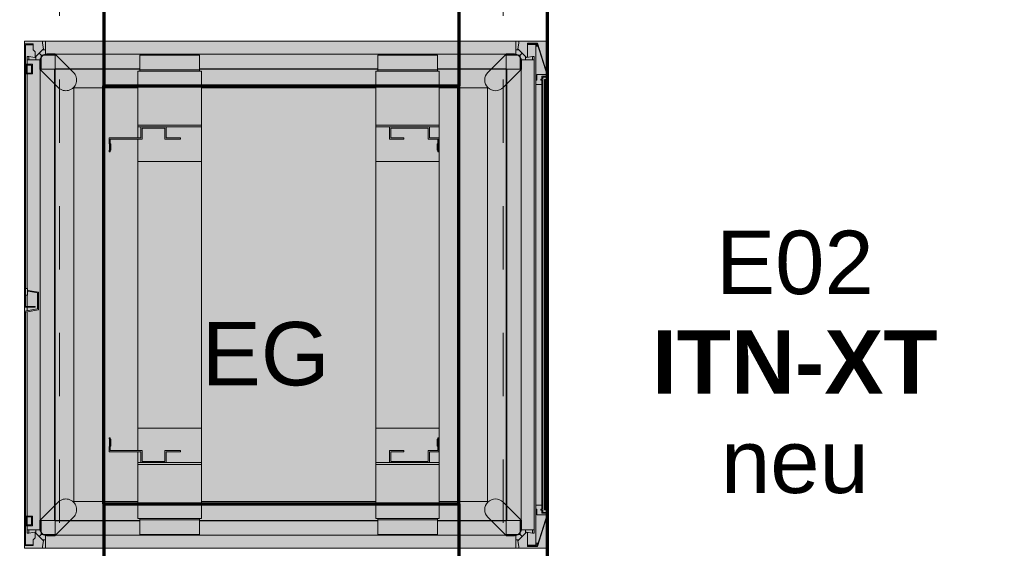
# Model space of a CAD drawing. Header units: metres. Extents: x -4 to 100, y -11 to 17.
# Tile 282 of 656: x 30.077 to 31.631, y 3.35 to 4.184. Entities that reach past the tile are written whole.
import ezdxf

# ---------------------------------------------------------------- set-up
doc = ezdxf.new("R2010")
doc.units = ezdxf.units.M
doc.header["$MEASUREMENT"] = 0
doc.linetypes.add('Achse', pattern=[0.2, 0.1, -0.05, 0, -0.05])
doc.linetypes.add('Wipeout_Contour', pattern=[1, 0, -1])
for name, color, linetype in [('152 - Bemaßung_ Beschriftung.Ausbau', 7, 'Continuous'), ('653 - Abdeckung.TB Verkofferung', 7, 'Continuous'), ('Neubau_612 - Struktur.Stahlbau', 7, 'Continuous'), ('Neubau_701 - Einrichtung.Möbel', 7, 'Continuous')]:
    doc.layers.add(name, color=color, linetype=linetype)
doc.styles.add('ERSTELLTER_STIL_2', font='txt')
doc.dimstyles.new('ERSTELLTER_STIL__3', dxfattribs={"dimtxt": 0.1, "dimasz": 0.0532, "dimexe": 0.18, "dimexo": 0.0625, "dimgap": 0, "dimtad": 1, "dimzin": 0, "dimdsep": 46, "dimtxsty": 'ERSTELLTER_STIL_2', "dimblk": 'ARROWHEAD_2', "dimblk1": 'ARROWHEAD_2', "dimblk2": 'ARROWHEAD_2', "dimcen": 0.09, "dimse1": 1, "dimse2": 1, "dimclrd": 7, "dimclre": 7, "dimclrt": 7, "dimazin": 0, "dimtfac": 1, "dimtdec": 4, "dimtmove": 0, "dimatfit": 3, "dimfxl": 1, "dimtolj": 1, "dimtzin": 0, "dimarcsym": 0})
doc.dimstyles.new('ERSTELLTER_STIL__5', dxfattribs={"dimtxt": 0.1, "dimasz": 0.0532, "dimexe": 0.18, "dimexo": 0.0625, "dimgap": 0, "dimtad": 1, "dimtih": 1, "dimtoh": 1, "dimzin": 0, "dimdsep": 46, "dimtxsty": 'ERSTELLTER_STIL_2', "dimblk": 'ARROWHEAD_2', "dimblk1": 'ARROWHEAD_2', "dimblk2": 'ARROWHEAD_2', "dimcen": 0.09, "dimse1": 1, "dimse2": 1, "dimclrd": 7, "dimclre": 7, "dimclrt": 7, "dimazin": 0, "dimtfac": 1, "dimtdec": 4, "dimtmove": 0, "dimatfit": 3, "dimfxl": 1, "dimtolj": 1, "dimtzin": 0, "dimarcsym": 0})

# ---------------------------------------------------------------- blocks, each defined once
blk = doc.blocks.new('*D645')
at = {"layer": '152 - Bemaßung_ Beschriftung.Ausbau', "color": 7, "linetype": 'Continuous', "lineweight": 5}
for p, q in [((29.42, 0.8656), (29.42, 0.9706)), ((30.14, 0.8656), (30.14, 0.9706)), ((29.4402, 0.9531), (29.3998, 0.8831)), ((30.1602, 0.9531), (30.1198, 0.8831)), ((29.3857, 0.9181), (29.42, 0.9181)), ((29.42, 0.9181), (30.14, 0.9181))]:
    blk.add_line(p, q, dxfattribs=at)
at = {"layer": '152 - Bemaßung_ Beschriftung.Ausbau', "color": 7, "lineweight": 5, "insert": (29.7041, 0.9381), "char_height": 0.1, "attachment_point": 7, "style": 'ERSTELLTER_STIL_2'}
blk.add_mtext('\\A1;{\\pql;\\fArial|b0|i0|c0|p38;72}', dxfattribs=at)
blk = doc.blocks.new('ARROWHEAD_2')
at = {"color": 0, "linetype": 'Continuous', "lineweight": 0}
for p, q in [((-0.378, -0.655), (0.378, 0.655)), ((0, 0), (-1, 0))]:
    blk.add_line(p, q, dxfattribs=at)
blk = doc.blocks.new('*D713')
at = {"layer": '152 - Bemaßung_ Beschriftung.Ausbau', "color": 7, "linetype": 'Continuous', "lineweight": 5}
for p, q in [((45.7803, 0.245), (45.7803, 3.72)), ((45.7453, 0.2652), (45.8153, 0.2248)), ((45.8328, 0.245), (45.7278, 0.245)), ((45.7803, 0.005), (45.7803, 0.245)), ((45.7453, 0.0252), (45.8153, -0.0152)), ((45.8328, 0.005), (45.7278, 0.005)), ((45.7803, -0.07), (45.7803, 0.005))]:
    blk.add_line(p, q, dxfattribs=at)
at = {"color": 254, "linetype": 'Wipeout_Contour', "lineweight": 0, "ltscale": 182.403055}
blk.add_wipeout([(45.6694, -0.1053), (45.6694, 0.0635), (45.5265, 0.0635), (45.5265, -0.1053)], dxfattribs=at).dxf.layer = '152 - Bemaßung_ Beschriftung.Ausbau'
at = {"color": 254, "linetype": 'Wipeout_Contour', "lineweight": 0, "ltscale": 182.853328}
blk.add_wipeout([(45.7791, 0.0304), (45.7791, 0.2196), (45.6416, 0.2196), (45.6416, 0.0304)], dxfattribs=at).dxf.layer = '152 - Bemaßung_ Beschriftung.Ausbau'
at = {"layer": '152 - Bemaßung_ Beschriftung.Ausbau', "color": 7, "lineweight": 5, "insert": (45.7603, 0.0491), "char_height": 0.1, "attachment_point": 7, "rotation": 90, "style": 'ERSTELLTER_STIL_2'}
blk.add_mtext('\\A1;{\\pql;\\fArial|b0|i0|c0|p38;24}', dxfattribs=at)
blk = doc.blocks.new('*D714')
at = {"layer": '152 - Bemaßung_ Beschriftung.Ausbau', "color": 7, "linetype": 'Continuous', "lineweight": 5}
for p, q in [((45.7453, 3.7402), (45.8153, 3.6998)), ((45.8328, 3.72), (45.7278, 3.72)), ((45.7803, 0.245), (45.7803, 3.72)), ((45.7453, 0.2652), (45.8153, 0.2248))]:
    blk.add_line(p, q, dxfattribs=at)
at = {"layer": '152 - Bemaßung_ Beschriftung.Ausbau', "color": 7, "lineweight": 5, "char_height": 0.1, "attachment_point": 7, "rotation": 90, "style": 'ERSTELLTER_STIL_2'}
for s, insert in [('\\A1;{\\pql;\\fArial|b0|i0|c0|p38;17\\fArial|b0|i0|c0|p38;\\A1{\\H.66x;\\S5^  ;}}', (45.7614, 3.4979)), ('\\A1;{\\pql;\\fArial|b0|i0|c0|p38;3,47\\fArial|b0|i0|c0|p38;\\A1{\\H.66x;\\S5^  ;}}', (45.7797, 1.7235))]:
    blk.add_mtext(s, dxfattribs=dict(at, insert=insert))

msp = doc.modelspace()

# ---------------------------------------------------------------- hatches: boundary and pattern name
at = {"layer": '653 - Abdeckung.TB Verkofferung', "linetype": 'Continuous', "lineweight": 0, "true_color": 0x1c1c1c}
msp.add_hatch(color=250, dxfattribs=at).paths.add_polyline_path([(30.0849, 4.15), (30.9108, 4.15), (30.9108, 3.35), (30.0849, 3.35)])
at = {"layer": '653 - Abdeckung.TB Verkofferung', "linetype": 'Continuous', "lineweight": 13, "true_color": 0x737373}
for points in [[(30.1623, 4.101), (30.133, 4.1303), (30.123, 4.1303, 0.442652), (30.109, 4.117), (30.109, 4.1062), (30.1382, 4.077, 1)], [(30.8159, 4.101), (30.8451, 4.1303), (30.8552, 4.1303, -0.442652), (30.8692, 4.117), (30.8692, 4.1062), (30.8399, 4.077, -1)], [(30.1623, 3.3989), (30.133, 3.3696), (30.123, 3.3696, -0.442652), (30.109, 3.3829), (30.109, 3.3937), (30.1382, 3.4229, -1)], [(30.8159, 3.3989), (30.8451, 3.3696), (30.8552, 3.3696, 0.442652), (30.8692, 3.3829), (30.8692, 3.3937), (30.8399, 3.4229, 1)]]:
    msp.add_hatch(color=8, dxfattribs=at).paths.add_polyline_path(points)

# ---------------------------------------------------------------- linework, layer by layer
at = {"layer": '653 - Abdeckung.TB Verkofferung', "color": 1, "linetype": 'Continuous', "lineweight": 18, "flags": 128}
msp.add_lwpolyline([(30.0849, 4.15), (30.9108, 4.15), (30.9108, 3.35), (30.0849, 3.35)], close=True, dxfattribs=at)
for points in [[(30.1623, 4.101), (30.133, 4.1303), (30.123, 4.1303, 0.442652), (30.109, 4.117), (30.109, 4.1062), (30.1382, 4.077, 1)], [(30.8159, 4.101), (30.8451, 4.1303), (30.8552, 4.1303, -0.442652), (30.8692, 4.117), (30.8692, 4.1062), (30.8399, 4.077, -1)], [(30.1623, 3.3989), (30.133, 3.3696), (30.123, 3.3696, -0.442652), (30.109, 3.3829), (30.109, 3.3937), (30.1382, 3.4229, -1)], [(30.8159, 3.3989), (30.8451, 3.3696), (30.8552, 3.3696, 0.442652), (30.8692, 3.3829), (30.8692, 3.3937), (30.8399, 3.4229, 1)]]:
    msp.add_lwpolyline(points, format="xyb", close=True, dxfattribs=at)
at = {"layer": 'Neubau_612 - Struktur.Stahlbau', "color": 1, "linetype": 'Achse', "lineweight": 9}
for p, q in [((30.14, 0.39), (30.14, 5.41)), ((30.84, 0.39), (30.84, 5.41)), ((30.14, 4.15), (30.84, 4.15))]:
    msp.add_line(p, q, dxfattribs=at)
at = {"layer": 'Neubau_612 - Struktur.Stahlbau', "color": 1, "linetype": 'Continuous', "lineweight": 70}
for p, q in [((30.91, 0.39), (30.91, 5.41)), ((30.21, 4.22), (30.21, 4.08)), ((30.77, 4.22), (30.77, 4.08)), ((30.21, 3.42), (30.21, 4.08)), ((30.21, 4.08), (30.77, 4.08)), ((30.77, 3.42), (30.77, 4.08)), ((30.21, 3.42), (30.77, 3.42)), ((30.21, 3.42), (30.21, 3.28)), ((30.77, 3.42), (30.77, 3.28))]:
    msp.add_line(p, q, dxfattribs=at)
at = {"layer": 'Neubau_701 - Einrichtung.Möbel', "color": 1, "linetype": 'Continuous', "lineweight": 5}
for p, q in [((30.1184, 4.15), (30.1134, 4.15)), ((30.1134, 4.15), (30.1134, 4.1473)), ((30.1134, 4.1473), (30.115, 4.138)), ((30.1184, 4.1295), (30.1184, 4.15)), ((30.8648, 4.15), (30.8598, 4.15)), ((30.8598, 4.15), (30.8598, 4.1295)), ((30.8632, 4.138), (30.8648, 4.1473)), ((30.8648, 4.1473), (30.8648, 4.15)), ((30.0954, 4.1458), (30.0849, 4.1458)), ((30.0864, 4.1443), (30.0954, 4.1443)), ((30.0864, 4.1137), (30.0864, 4.1443)), ((30.0989, 4.1458), (30.0954, 4.1458)), ((30.0954, 4.1443), (30.0989, 4.1443)), ((30.0989, 4.1443), (30.0989, 4.1458)), ((30.115, 4.138), (30.1024, 4.1253)), ((30.8642, 4.137), (30.8632, 4.138)), ((30.8769, 4.1243), (30.8642, 4.137)), ((30.8788, 4.1466), (30.8788, 4.1451)), ((30.8938, 4.1466), (30.8788, 4.1466)), ((30.8788, 4.1451), (30.8918, 4.1451)), ((30.8918, 4.1451), (30.8928, 4.1451)), ((30.8918, 4.1421), (30.8918, 4.0886)), ((30.8941, 4.1421), (30.8918, 4.1421)), ((30.8928, 4.1451), (30.8941, 4.1421)), ((30.8938, 4.1466), (30.8938, 4.1466)), ((30.9103, 4.0936), (30.8938, 4.1466)), ((30.8941, 4.1421), (30.8941, 4.1421)), ((30.0894, 4.126), (30.0894, 4.1209)), ((30.0921, 4.126), (30.0894, 4.126)), ((30.0894, 4.1209), (30.1099, 4.1209)), ((30.1013, 4.1243), (30.0921, 4.126)), ((30.1024, 4.1253), (30.1013, 4.1243)), ((30.1099, 4.1209), (30.1099, 4.1059)), ((30.1334, 4.1295), (30.1184, 4.1295)), ((30.1334, 4.1067), (30.1334, 4.1295)), ((30.8598, 4.1295), (30.8448, 4.1295)), ((30.8448, 4.1295), (30.8448, 4.1067)), ((30.8683, 4.1059), (30.8683, 4.1209)), ((30.8683, 4.1209), (30.8889, 4.1209)), ((30.8861, 4.126), (30.8769, 4.1243)), ((30.8889, 4.126), (30.8861, 4.126)), ((30.8889, 4.1209), (30.8889, 4.126)), ((30.0974, 4.1137), (30.0864, 4.1137)), ((30.0876, 4.1125), (30.0961, 4.1125)), ((30.0876, 4.1), (30.0876, 4.1125)), ((30.0961, 4.1125), (30.0961, 4.1)), ((30.0974, 4.0987), (30.0974, 4.1137)), ((30.1099, 4.1059), (30.1326, 4.1059)), ((30.1326, 4.1059), (30.1334, 4.1067)), ((30.8448, 4.1067), (30.8456, 4.1059)), ((30.8456, 4.1059), (30.8683, 4.1059)), ((30.0849, 4.0937), (30.0851, 4.0937)), ((30.0851, 4.0937), (30.0851, 3.7823)), ((30.0861, 4.0937), (30.0864, 4.0937)), ((30.0861, 3.7823), (30.0861, 4.0937)), ((30.0864, 4.0937), (30.0864, 4.0987)), ((30.0864, 4.0987), (30.0974, 4.0987)), ((30.0961, 4.1), (30.0876, 4.1)), ((30.8918, 4.0886), (30.8933, 4.0886)), ((30.8933, 4.0886), (30.8933, 4.0976)), ((30.8933, 4.0976), (30.908, 4.0976)), ((30.8993, 4.0901), (30.8993, 4.0886)), ((30.9013, 4.0901), (30.8993, 4.0901)), ((30.8993, 4.0886), (30.9013, 4.0886)), ((30.9013, 4.0951), (30.9013, 4.0901)), ((30.9085, 4.0951), (30.9013, 4.0951)), ((30.9013, 4.0886), (30.9013, 4.0821)), ((30.9024, 4.0835), (30.9028, 4.0936)), ((30.9028, 4.0936), (30.9088, 4.0936)), ((30.9051, 4.0896), (30.9051, 4.0827)), ((30.9066, 4.0896), (30.9051, 4.0896)), ((30.9066, 4.0799), (30.9066, 4.0896)), ((30.908, 4.0976), (30.9085, 4.0951)), ((30.9085, 4.0951), (30.9085, 4.0951)), ((30.9088, 4.0936), (30.9093, 4.0835)), ((30.9103, 4.0816), (30.9103, 4.0936)), ((30.9013, 4.0821), (30.9013, 4.0816)), ((30.9013, 4.0816), (30.9028, 4.0816)), ((30.9028, 4.0835), (30.9024, 4.0835)), ((30.9028, 4.0828), (30.9028, 4.0835)), ((30.9028, 4.0816), (30.9028, 4.0828)), ((30.9051, 4.0827), (30.9051, 4.0595)), ((30.9066, 3.4107), (30.9066, 4.0799)), ((30.9088, 4.0835), (30.9088, 4.0823)), ((30.9093, 4.0835), (30.9088, 4.0835)), ((30.9088, 4.0823), (30.9088, 4.0816)), ((30.9088, 4.0816), (30.9103, 4.0816)), ((30.9051, 4.0595), (30.9051, 3.4107)), ((30.3085, 4.0148), (30.2685, 4.0148)), ((30.2685, 4.0148), (30.2685, 3.9978)), ((30.2705, 4.0128), (30.3065, 4.0128)), ((30.2705, 3.9958), (30.2705, 4.0128)), ((30.3065, 4.0128), (30.3065, 3.9958)), ((30.3085, 3.9978), (30.3085, 4.0148)), ((30.7238, 4.0148), (30.6607, 4.0148)), ((30.6607, 4.0148), (30.6607, 3.9958)), ((30.6627, 3.9978), (30.6627, 4.0128)), ((30.6627, 4.0128), (30.7217, 4.0128)), ((30.7217, 4.0128), (30.7217, 3.9958)), ((30.7238, 3.9978), (30.7238, 4.0148)), ((30.2184, 3.9978), (30.2184, 3.989)), ((30.2685, 3.9978), (30.2184, 3.9978)), ((30.2204, 3.989), (30.2204, 3.9958)), ((30.2204, 3.9958), (30.2705, 3.9958)), ((30.3065, 3.9958), (30.331, 3.9958)), ((30.331, 3.9978), (30.3085, 3.9978)), ((30.331, 3.9958), (30.331, 3.9978)), ((30.6607, 3.9958), (30.6832, 3.9958)), ((30.6832, 3.9978), (30.6627, 3.9978)), ((30.6832, 3.9958), (30.6832, 3.9978)), ((30.7217, 3.9958), (30.7368, 3.9958)), ((30.7388, 3.9978), (30.7238, 3.9978)), ((30.7368, 3.9958), (30.7368, 3.989)), ((30.7388, 3.989), (30.7388, 3.9978)), ((30.2184, 3.989), (30.2192, 3.9882)), ((30.2192, 3.9783), (30.2184, 3.9775)), ((30.2184, 3.9775), (30.2184, 3.9758)), ((30.2192, 3.9882), (30.2192, 3.9783)), ((30.2212, 3.9882), (30.2204, 3.989)), ((30.2204, 3.9775), (30.2212, 3.9783)), ((30.2204, 3.9758), (30.2204, 3.9775)), ((30.2212, 3.9783), (30.2212, 3.9882)), ((30.7368, 3.989), (30.736, 3.9882)), ((30.736, 3.9882), (30.736, 3.9783)), ((30.736, 3.9783), (30.7368, 3.9775)), ((30.7368, 3.9775), (30.7368, 3.9758)), ((30.738, 3.9882), (30.7388, 3.989)), ((30.738, 3.9783), (30.738, 3.9882)), ((30.7388, 3.9775), (30.738, 3.9783)), ((30.7388, 3.9758), (30.7388, 3.9775)), ((30.2184, 3.9758), (30.2204, 3.9758)), ((30.7368, 3.9758), (30.7388, 3.9758)), ((30.0851, 3.7823), (30.0849, 3.7823)), ((30.0864, 3.7823), (30.0861, 3.7823)), ((30.0864, 3.76), (30.0864, 3.7823)), ((30.0895, 3.76), (30.0864, 3.76)), ((30.0895, 3.7495), (30.0895, 3.76)), ((30.0864, 3.7318), (30.0864, 3.7495)), ((30.0864, 3.7495), (30.0895, 3.7495)), ((30.0908, 3.757), (30.0906, 3.7556)), ((30.0906, 3.7556), (30.1054, 3.7529)), ((30.1069, 3.7542), (30.0908, 3.757)), ((30.1054, 3.7529), (30.1054, 3.7277)), ((30.1069, 3.7264), (30.1069, 3.7542)), ((30.0849, 3.7303), (30.0864, 3.7303)), ((30.1054, 3.7277), (30.0849, 3.7241)), ((30.1019, 3.7318), (30.0864, 3.7318)), ((30.0864, 3.7303), (30.1019, 3.7303)), ((30.1019, 3.7303), (30.1019, 3.7318)), ((30.0849, 3.7241), (30.0849, 3.7216)), ((30.0864, 3.7228), (30.1069, 3.7264)), ((30.0864, 3.7216), (30.0864, 3.7228)), ((30.0864, 3.6723), (30.0864, 3.7216)), ((30.0849, 3.6723), (30.0851, 3.6723)), ((30.0851, 3.6723), (30.0851, 3.4063)), ((30.0861, 3.4063), (30.0861, 3.6723)), ((30.0861, 3.6723), (30.0864, 3.6723)), ((30.2204, 3.5242), (30.2184, 3.5242)), ((30.2184, 3.5242), (30.2184, 3.5225)), ((30.2184, 3.5225), (30.2192, 3.5217)), ((30.2192, 3.5117), (30.2184, 3.5109)), ((30.2184, 3.5109), (30.2184, 3.5022)), ((30.2192, 3.5217), (30.2192, 3.5117)), ((30.2204, 3.5225), (30.2204, 3.5242)), ((30.2212, 3.5217), (30.2204, 3.5225)), ((30.2204, 3.5109), (30.2212, 3.5117)), ((30.2204, 3.5042), (30.2204, 3.5109)), ((30.2212, 3.5117), (30.2212, 3.5217)), ((30.7368, 3.5225), (30.736, 3.5217)), ((30.736, 3.5217), (30.736, 3.5117)), ((30.736, 3.5117), (30.7368, 3.5109)), ((30.7368, 3.5242), (30.7368, 3.5225)), ((30.7388, 3.5242), (30.7368, 3.5242)), ((30.7368, 3.5109), (30.7368, 3.5042)), ((30.738, 3.5217), (30.7388, 3.5225)), ((30.738, 3.5117), (30.738, 3.5217)), ((30.7388, 3.5109), (30.738, 3.5117)), ((30.7388, 3.5225), (30.7388, 3.5242)), ((30.7388, 3.5022), (30.7388, 3.5109)), ((30.2184, 3.5022), (30.2685, 3.5022)), ((30.2705, 3.5042), (30.2204, 3.5042)), ((30.2685, 3.5022), (30.2685, 3.4852)), ((30.2705, 3.4872), (30.2705, 3.5042)), ((30.331, 3.5042), (30.3065, 3.5042)), ((30.3065, 3.5042), (30.3065, 3.4872)), ((30.3085, 3.4852), (30.3085, 3.5022)), ((30.3085, 3.5022), (30.331, 3.5022)), ((30.331, 3.5022), (30.331, 3.5042)), ((30.6607, 3.5042), (30.6607, 3.4852)), ((30.6832, 3.5042), (30.6607, 3.5042)), ((30.6627, 3.5022), (30.6832, 3.5022)), ((30.6627, 3.4872), (30.6627, 3.5022)), ((30.6832, 3.5022), (30.6832, 3.5042)), ((30.7217, 3.5042), (30.7217, 3.4872)), ((30.7368, 3.5042), (30.7217, 3.5042)), ((30.7238, 3.4852), (30.7238, 3.5022)), ((30.7238, 3.5022), (30.7388, 3.5022)), ((30.2685, 3.4852), (30.3085, 3.4852)), ((30.3065, 3.4872), (30.2705, 3.4872)), ((30.6607, 3.4852), (30.7238, 3.4852)), ((30.7217, 3.4872), (30.6627, 3.4872)), ((30.9028, 3.4187), (30.9013, 3.4187)), ((30.9013, 3.4187), (30.9013, 3.4182)), ((30.9013, 3.4182), (30.9013, 3.4117)), ((30.9028, 3.4168), (30.9028, 3.4187)), ((30.9088, 3.4187), (30.9088, 3.4168)), ((30.9103, 3.4187), (30.9088, 3.4187)), ((30.9103, 3.4067), (30.9103, 3.4187)), ((30.0851, 3.4063), (30.0849, 3.4063)), ((30.0864, 3.4063), (30.0861, 3.4063)), ((30.0864, 3.4007), (30.0864, 3.4063)), ((30.8918, 3.4117), (30.8918, 3.3581)), ((30.8933, 3.4117), (30.8918, 3.4117)), ((30.8933, 3.4027), (30.8933, 3.4117)), ((30.908, 3.4027), (30.8933, 3.4027)), ((30.8938, 3.3536), (30.9103, 3.4067)), ((30.9013, 3.4117), (30.8993, 3.4117)), ((30.8993, 3.4117), (30.8993, 3.4102)), ((30.8993, 3.4102), (30.9013, 3.4102)), ((30.9013, 3.4102), (30.9013, 3.4052)), ((30.9013, 3.4052), (30.9085, 3.4052)), ((30.9024, 3.4168), (30.9028, 3.4168)), ((30.9028, 3.4067), (30.9024, 3.4168)), ((30.9088, 3.4067), (30.9028, 3.4067)), ((30.9051, 3.4107), (30.9066, 3.4107)), ((30.9085, 3.4052), (30.908, 3.4027)), ((30.908, 3.4027), (30.908, 3.4027)), ((30.9093, 3.4168), (30.9088, 3.4067)), ((30.9088, 3.4168), (30.9093, 3.4168)), ((30.9103, 3.4067), (30.9103, 3.4067)), ((30.0974, 3.4007), (30.0864, 3.4007)), ((30.0876, 3.3995), (30.0961, 3.3995)), ((30.0876, 3.387), (30.0876, 3.3995)), ((30.0961, 3.387), (30.0876, 3.387)), ((30.0961, 3.3995), (30.0961, 3.387)), ((30.0974, 3.3857), (30.0974, 3.4007)), ((30.1099, 3.394), (30.1099, 3.379)), ((30.1326, 3.394), (30.1099, 3.394)), ((30.1334, 3.3933), (30.1326, 3.394)), ((30.1334, 3.3705), (30.1334, 3.3933)), ((30.8456, 3.394), (30.8448, 3.3933)), ((30.8448, 3.3933), (30.8448, 3.3705)), ((30.8683, 3.394), (30.8456, 3.394)), ((30.8683, 3.379), (30.8683, 3.394)), ((30.0864, 3.3557), (30.0864, 3.3857)), ((30.0864, 3.3857), (30.0974, 3.3857)), ((30.0894, 3.379), (30.0894, 3.374)), ((30.1099, 3.379), (30.0894, 3.379)), ((30.0894, 3.374), (30.0921, 3.374)), ((30.0921, 3.374), (30.1013, 3.3756)), ((30.1013, 3.3756), (30.1024, 3.3746)), ((30.1024, 3.3746), (30.115, 3.362)), ((30.1184, 3.3705), (30.1334, 3.3705)), ((30.1184, 3.35), (30.1184, 3.3705)), ((30.8448, 3.3705), (30.8598, 3.3705)), ((30.8598, 3.3705), (30.8598, 3.35)), ((30.8642, 3.363), (30.8769, 3.3756)), ((30.8889, 3.379), (30.8683, 3.379)), ((30.8769, 3.3756), (30.8861, 3.374)), ((30.8861, 3.374), (30.8889, 3.374)), ((30.8889, 3.374), (30.8889, 3.379)), ((30.0954, 3.3557), (30.0864, 3.3557)), ((30.0989, 3.3557), (30.0954, 3.3557)), ((30.0989, 3.3542), (30.0989, 3.3557)), ((30.115, 3.362), (30.1134, 3.3527)), ((30.8632, 3.362), (30.8642, 3.363)), ((30.8648, 3.3527), (30.8632, 3.362)), ((30.8918, 3.3551), (30.8788, 3.3551)), ((30.8788, 3.3551), (30.8788, 3.3536)), ((30.8918, 3.3581), (30.8941, 3.3581)), ((30.8928, 3.3551), (30.8918, 3.3551)), ((30.8941, 3.3581), (30.8928, 3.3552)), ((30.8928, 3.3552), (30.8928, 3.3551)), ((30.0849, 3.3542), (30.0954, 3.3542)), ((30.0954, 3.3542), (30.0989, 3.3542)), ((30.1134, 3.3527), (30.1134, 3.35)), ((30.1134, 3.35), (30.1184, 3.35)), ((30.8598, 3.35), (30.8648, 3.35)), ((30.8648, 3.35), (30.8648, 3.3527)), ((30.8788, 3.3536), (30.8938, 3.3536))]:
    msp.add_line(p, q, dxfattribs=at)
at = {"layer": 'Neubau_701 - Einrichtung.Möbel', "color": 1, "linetype": 'Continuous', "lineweight": 13}
for p, q in [((30.1184, 4.15), (30.8598, 4.15)), ((30.8783, 4.1471), (30.8783, 4.1451)), ((30.8783, 4.1471), (30.8941, 4.1471)), ((30.8941, 4.1471), (30.8941, 4.1471)), ((30.8941, 4.1471), (30.9108, 4.0936)), ((30.0849, 4.1458), (30.0849, 4.0937)), ((30.0954, 4.1443), (30.0954, 4.1458)), ((30.0989, 4.1364), (30.0989, 4.1443)), ((30.0989, 4.1364), (30.1019, 4.1334)), ((30.1019, 4.1334), (30.1019, 4.1249)), ((30.1134, 4.1364), (30.1184, 4.1364)), ((30.8598, 4.1364), (30.8648, 4.1364)), ((30.8642, 4.137), (30.8648, 4.1364)), ((30.8783, 4.1246), (30.8783, 4.1451)), ((30.8788, 4.1451), (30.8783, 4.1451)), ((30.8918, 4.1451), (30.8918, 4.1421)), ((30.0894, 4.1209), (30.0894, 4.1137)), ((30.0921, 4.126), (30.0921, 4.1209)), ((30.1024, 4.1253), (30.103, 4.126)), ((30.103, 4.1209), (30.103, 4.126)), ((30.1082, 4.1312), (30.1114, 4.128)), ((30.1114, 4.128), (30.1334, 4.128)), ((30.1114, 4.1059), (30.1114, 4.128)), ((30.1114, 4.1247), (30.1121, 4.1258)), ((30.1121, 4.1258), (30.1135, 4.1272)), ((30.1135, 4.1272), (30.1146, 4.128)), ((30.8448, 4.1295), (30.1334, 4.1295)), ((30.267, 4.128), (30.267, 4.1049)), ((30.267, 4.128), (30.361, 4.128)), ((30.361, 4.1049), (30.361, 4.128)), ((30.6422, 4.1049), (30.6422, 4.128)), ((30.6422, 4.128), (30.7363, 4.128)), ((30.7363, 4.1049), (30.7363, 4.128)), ((30.8448, 4.128), (30.8668, 4.128)), ((30.8636, 4.128), (30.8647, 4.1272)), ((30.8647, 4.1272), (30.8661, 4.1258)), ((30.8661, 4.1258), (30.8668, 4.1247)), ((30.87, 4.1312), (30.8668, 4.128)), ((30.8668, 4.128), (30.8668, 4.1059)), ((30.8752, 4.1209), (30.8752, 4.126)), ((30.8861, 4.126), (30.8861, 4.1209)), ((30.8889, 3.379), (30.8889, 4.1209)), ((30.0864, 4.1137), (30.0864, 4.0987)), ((30.0894, 4.1125), (30.0894, 4.1)), ((30.1099, 4.1059), (30.1099, 3.394)), ((30.1334, 4.1059), (30.1326, 4.1059)), ((30.1326, 4.1059), (30.1326, 3.394)), ((30.267, 4.1067), (30.1334, 4.1067)), ((30.1334, 4.1067), (30.1334, 4.1059)), ((30.267, 4.1059), (30.1334, 4.1059)), ((30.1334, 4.1059), (30.1334, 3.394)), ((30.264, 4.1029), (30.264, 4.0178)), ((30.264, 4.1029), (30.267, 4.1029)), ((30.267, 4.1049), (30.267, 4.1029)), ((30.267, 4.1049), (30.361, 4.1049)), ((30.361, 4.1029), (30.267, 4.1029)), ((30.6422, 4.1067), (30.361, 4.1067)), ((30.6422, 4.1059), (30.361, 4.1059)), ((30.361, 4.1029), (30.361, 4.1049)), ((30.361, 4.1029), (30.364, 4.1029)), ((30.364, 4.1029), (30.364, 4.0178)), ((30.6392, 4.0178), (30.6392, 4.1029)), ((30.6392, 4.1029), (30.6422, 4.1029)), ((30.6422, 4.1049), (30.6422, 4.1029)), ((30.6422, 4.1049), (30.7363, 4.1049)), ((30.6422, 4.1029), (30.7363, 4.1029)), ((30.8448, 4.1067), (30.7363, 4.1067)), ((30.8448, 4.1059), (30.7363, 4.1059)), ((30.7363, 4.1029), (30.7363, 4.1049)), ((30.7393, 4.1029), (30.7363, 4.1029)), ((30.7393, 4.0178), (30.7393, 4.1029)), ((30.8448, 4.1059), (30.8448, 4.1067)), ((30.8456, 4.1059), (30.8448, 4.1059)), ((30.8448, 3.394), (30.8448, 4.1059)), ((30.8456, 3.394), (30.8456, 4.1059)), ((30.8683, 3.394), (30.8683, 4.1059)), ((30.0849, 3.7823), (30.0849, 4.0937)), ((30.0851, 4.0937), (30.0861, 4.0937)), ((30.0861, 4.0914), (30.0851, 4.0914)), ((30.0851, 4.0868), (30.0861, 4.0868)), ((30.0851, 4.0862), (30.0861, 4.0862)), ((30.0864, 4.0937), (30.0864, 3.7823)), ((30.0894, 4.0987), (30.0894, 3.76)), ((30.8918, 4.0821), (30.8918, 4.0886)), ((30.9028, 4.0835), (30.9028, 4.0936)), ((30.9051, 4.0827), (30.9051, 4.0896)), ((30.9066, 4.0896), (30.9066, 4.0799)), ((30.9088, 4.0835), (30.9088, 4.0936)), ((30.9108, 4.0936), (30.9108, 4.0816)), ((30.0861, 4.0839), (30.0851, 4.0839)), ((30.0851, 4.0792), (30.0861, 4.0792)), ((30.0851, 4.0769), (30.0861, 4.0769)), ((30.0861, 4.0763), (30.0851, 4.0763)), ((30.0851, 4.0717), (30.0861, 4.0717)), ((30.0851, 4.0711), (30.0861, 4.0711)), ((30.1629, 4.0764), (30.1629, 3.4236)), ((30.1629, 4.0764), (30.264, 4.0764)), ((30.364, 4.0764), (30.6392, 4.0764)), ((30.7393, 4.0764), (30.8153, 4.0764)), ((30.8153, 3.4236), (30.8153, 4.0764)), ((30.8918, 4.0821), (30.8918, 3.4182)), ((30.8918, 4.0821), (30.9013, 4.0821)), ((30.9013, 4.0816), (30.9013, 3.4187)), ((30.9028, 4.0828), (30.9028, 4.0835)), ((30.9028, 4.0816), (30.9028, 3.4187)), ((30.9051, 4.0827), (30.9051, 4.0595)), ((30.9088, 3.4187), (30.9088, 4.0816)), ((30.9103, 4.0816), (30.9108, 4.0816)), ((30.9103, 3.4187), (30.9103, 4.0816)), ((30.0861, 4.0688), (30.0851, 4.0688)), ((30.0851, 4.0641), (30.0861, 4.0641)), ((30.0851, 4.0618), (30.0861, 4.0618)), ((30.0861, 4.0612), (30.0851, 4.0612)), ((30.0851, 4.0566), (30.0861, 4.0566)), ((30.0851, 4.056), (30.0861, 4.056)), ((30.0861, 4.0537), (30.0851, 4.0537)), ((30.0851, 4.0491), (30.0861, 4.0491)), ((30.0861, 4.0467), (30.0851, 4.0467)), ((30.0861, 4.0461), (30.0851, 4.0461)), ((30.0861, 4.0415), (30.0851, 4.0415)), ((30.0861, 4.0409), (30.0851, 4.0409)), ((30.0851, 4.0386), (30.0861, 4.0386)), ((30.0861, 4.034), (30.0851, 4.034)), ((30.0861, 4.0317), (30.0851, 4.0317)), ((30.364, 4.0178), (30.264, 4.0178)), ((30.264, 4.0148), (30.264, 4.0178)), ((30.2685, 4.0148), (30.264, 4.0148)), ((30.264, 4.0148), (30.264, 3.9978)), ((30.364, 4.0148), (30.3085, 4.0148)), ((30.364, 4.0178), (30.364, 4.0148)), ((30.364, 4.0148), (30.364, 3.9602)), ((30.7393, 4.0178), (30.6392, 4.0178)), ((30.6392, 4.0148), (30.6392, 4.0178)), ((30.6607, 4.0148), (30.6392, 4.0148)), ((30.6392, 4.0148), (30.6392, 3.9602)), ((30.7393, 4.0148), (30.7238, 4.0148)), ((30.7393, 4.0178), (30.7393, 4.0148)), ((30.7393, 4.0148), (30.7393, 3.9602)), ((30.264, 3.9958), (30.264, 3.9602)), ((30.2204, 3.9775), (30.2204, 3.989)), ((30.7368, 3.989), (30.7368, 3.9775)), ((30.264, 3.9602), (30.364, 3.9602)), ((30.264, 3.9602), (30.264, 3.5397)), ((30.364, 3.9602), (30.364, 3.5397)), ((30.6392, 3.9602), (30.7393, 3.9602)), ((30.6392, 3.5397), (30.6392, 3.9602)), ((30.7393, 3.5397), (30.7393, 3.9602)), ((30.0849, 3.7823), (30.0849, 3.7303)), ((30.0864, 3.76), (30.0864, 3.7495)), ((30.0894, 3.7495), (30.0894, 3.7318)), ((30.0864, 3.7318), (30.0864, 3.7303)), ((30.0894, 3.7303), (30.0894, 3.7249)), ((30.0864, 3.7244), (30.0849, 3.7244)), ((30.0849, 3.7241), (30.0849, 3.7244)), ((30.0849, 3.7216), (30.0864, 3.7216)), ((30.0849, 3.7216), (30.0849, 3.6723)), ((30.0864, 3.7243), (30.0864, 3.7244)), ((30.0864, 3.7244), (30.0865, 3.7244)), ((30.0894, 3.7233), (30.0894, 3.4007)), ((30.0849, 3.4063), (30.0849, 3.6723)), ((30.0864, 3.4063), (30.0864, 3.6723)), ((30.364, 3.5397), (30.264, 3.5397)), ((30.264, 3.5042), (30.264, 3.5397)), ((30.364, 3.4852), (30.364, 3.5397)), ((30.7393, 3.5397), (30.6392, 3.5397)), ((30.6392, 3.4852), (30.6392, 3.5397)), ((30.7393, 3.4852), (30.7393, 3.5397)), ((30.2204, 3.5109), (30.2204, 3.5225)), ((30.7368, 3.5225), (30.7368, 3.5109)), ((30.264, 3.4852), (30.264, 3.5022)), ((30.264, 3.4821), (30.264, 3.4852)), ((30.264, 3.4852), (30.2685, 3.4852)), ((30.264, 3.4821), (30.364, 3.4821)), ((30.264, 3.4821), (30.264, 3.397)), ((30.3085, 3.4852), (30.364, 3.4852)), ((30.364, 3.4852), (30.364, 3.4821)), ((30.364, 3.4821), (30.364, 3.397)), ((30.6392, 3.4821), (30.6392, 3.4852)), ((30.6392, 3.4852), (30.6607, 3.4852)), ((30.6392, 3.4821), (30.7393, 3.4821)), ((30.6392, 3.397), (30.6392, 3.4821)), ((30.7238, 3.4852), (30.7393, 3.4852)), ((30.7393, 3.4852), (30.7393, 3.4821)), ((30.7393, 3.397), (30.7393, 3.4821)), ((30.0851, 3.4683), (30.0861, 3.4683)), ((30.0851, 3.466), (30.0861, 3.466)), ((30.0851, 3.4614), (30.0861, 3.4614)), ((30.0861, 3.4591), (30.0851, 3.4591)), ((30.0851, 3.4585), (30.0861, 3.4585)), ((30.0851, 3.4538), (30.0861, 3.4538)), ((30.0851, 3.4532), (30.0861, 3.4532)), ((30.0851, 3.4509), (30.0861, 3.4509)), ((30.0851, 3.4463), (30.0861, 3.4463)), ((30.0861, 3.444), (30.0851, 3.444)), ((30.0861, 3.4434), (30.0851, 3.4434)), ((30.0851, 3.4387), (30.0861, 3.4387)), ((30.0851, 3.4381), (30.0861, 3.4381)), ((30.0861, 3.4358), (30.0851, 3.4358)), ((30.0851, 3.4312), (30.0861, 3.4312)), ((30.0861, 3.4289), (30.0851, 3.4289)), ((30.0851, 3.4283), (30.0861, 3.4283)), ((30.0851, 3.4237), (30.0861, 3.4237)), ((30.0851, 3.423), (30.0861, 3.423)), ((30.0851, 3.4207), (30.0861, 3.4207)), ((30.1629, 3.4236), (30.264, 3.4236)), ((30.364, 3.4236), (30.6392, 3.4236)), ((30.7393, 3.4236), (30.8153, 3.4236)), ((30.8918, 3.4182), (30.8918, 3.4117)), ((30.9013, 3.4182), (30.8918, 3.4182)), ((30.9103, 3.4187), (30.9108, 3.4187)), ((30.9108, 3.4187), (30.9108, 3.4067)), ((30.0849, 3.4063), (30.0849, 3.3542)), ((30.0851, 3.4161), (30.0861, 3.4161)), ((30.0861, 3.4138), (30.0851, 3.4138)), ((30.0851, 3.4132), (30.0861, 3.4132)), ((30.0851, 3.4086), (30.0861, 3.4086)), ((30.0861, 3.4063), (30.0851, 3.4063)), ((30.9108, 3.4067), (30.8941, 3.3531)), ((30.9028, 3.4067), (30.9028, 3.4168)), ((30.9088, 3.4067), (30.9088, 3.4168)), ((30.9108, 3.4067), (30.9108, 3.4067)), ((30.0864, 3.3857), (30.0864, 3.4007)), ((30.0894, 3.3995), (30.0894, 3.387)), ((30.1114, 3.372), (30.1114, 3.394)), ((30.1334, 3.394), (30.1326, 3.394)), ((30.1334, 3.394), (30.1334, 3.3933)), ((30.267, 3.394), (30.1334, 3.394)), ((30.1334, 3.3933), (30.267, 3.3933)), ((30.264, 3.397), (30.267, 3.397)), ((30.267, 3.397), (30.267, 3.395)), ((30.361, 3.397), (30.267, 3.397)), ((30.267, 3.395), (30.267, 3.372)), ((30.361, 3.395), (30.267, 3.395)), ((30.364, 3.397), (30.361, 3.397)), ((30.361, 3.395), (30.361, 3.397)), ((30.361, 3.372), (30.361, 3.395)), ((30.6422, 3.394), (30.361, 3.394)), ((30.361, 3.3933), (30.6422, 3.3933)), ((30.6422, 3.397), (30.6392, 3.397)), ((30.6422, 3.397), (30.6422, 3.395)), ((30.6422, 3.397), (30.7363, 3.397)), ((30.6422, 3.395), (30.6422, 3.372)), ((30.7363, 3.395), (30.6422, 3.395)), ((30.7393, 3.397), (30.7363, 3.397)), ((30.7363, 3.395), (30.7363, 3.397)), ((30.7363, 3.372), (30.7363, 3.395)), ((30.8448, 3.394), (30.7363, 3.394)), ((30.7363, 3.3933), (30.8448, 3.3933)), ((30.8448, 3.394), (30.8456, 3.394)), ((30.8448, 3.3933), (30.8448, 3.394)), ((30.8668, 3.394), (30.8668, 3.372)), ((30.0894, 3.3857), (30.0894, 3.379)), ((30.0921, 3.379), (30.0921, 3.374)), ((30.1019, 3.3751), (30.1019, 3.3666)), ((30.103, 3.374), (30.1024, 3.3746)), ((30.103, 3.374), (30.103, 3.379)), ((30.1082, 3.3688), (30.1114, 3.372)), ((30.1121, 3.3742), (30.1114, 3.3752)), ((30.1334, 3.372), (30.1114, 3.372)), ((30.1135, 3.3728), (30.1121, 3.3742)), ((30.1146, 3.372), (30.1135, 3.3728)), ((30.1334, 3.3705), (30.8448, 3.3705)), ((30.361, 3.372), (30.267, 3.372)), ((30.7363, 3.372), (30.6422, 3.372)), ((30.8668, 3.372), (30.8448, 3.372)), ((30.8647, 3.3728), (30.8636, 3.372)), ((30.8661, 3.3741), (30.8647, 3.3728)), ((30.8668, 3.3752), (30.8661, 3.3741)), ((30.8668, 3.372), (30.87, 3.3688)), ((30.8752, 3.379), (30.8752, 3.374)), ((30.8783, 3.3551), (30.8783, 3.3754)), ((30.8861, 3.379), (30.8861, 3.374)), ((30.0954, 3.3557), (30.0954, 3.3542)), ((30.1019, 3.3666), (30.0989, 3.3636)), ((30.0989, 3.3636), (30.0989, 3.3557)), ((30.1184, 3.3636), (30.1134, 3.3636)), ((30.8648, 3.3636), (30.8598, 3.3636)), ((30.8648, 3.3636), (30.8642, 3.363)), ((30.8788, 3.3551), (30.8783, 3.3551)), ((30.8783, 3.3531), (30.8783, 3.3551)), ((30.8918, 3.3581), (30.8918, 3.3551)), ((30.8598, 3.35), (30.1184, 3.35)), ((30.8941, 3.3531), (30.8783, 3.3531))]:
    msp.add_line(p, q, dxfattribs=at)

# ---------------------------------------------------------------- texts
at = {"layer": '152 - Bemaßung_ Beschriftung.Ausbau', "color": 7, "linetype": 'Continuous', "lineweight": 5, "insert": (31.3002, 3.4358), "char_height": 0.1, "attachment_point": 8, "line_spacing_factor": 0.941663, "style": 'ERSTELLTER_STIL_2'}
msp.add_mtext('\\A1;{\\pqc;\\fArial|b0|i0|c0|p38;E02\\P\\pqc;\\fArial|b1|i0|c0|p38;ITN\\fArial|b1|i0|c0|p38;-\\fArial|b1|i0|c0|p38;XT\\P\\pqc;\\fArial|b0|i0|c0|p38;neu}', dxfattribs=at)
at = {"layer": '152 - Bemaßung_ Beschriftung.Ausbau', "color": 7, "linetype": 'Continuous', "lineweight": 5, "insert": (30.3647, 3.6057), "char_height": 0.1, "attachment_point": 7, "style": 'ERSTELLTER_STIL_2'}
msp.add_mtext('\\A1;{\\pql;\\fArial|b0|i0|c0|p38;E\\fArial|b0|i0|c0|p38;G}', dxfattribs=at)

# ---------------------------------------------------------------- dimensions: what is measured, and where the dimension line sits
at = {"layer": '152 - Bemaßung_ Beschriftung.Ausbau', "color": 7, "linetype": 'Continuous', "lineweight": 5}
dim = msp.add_linear_dim(base=(30.14, 0.9181), p1=(29.42, 5.5195), p2=(30.14, 0.39), dimstyle='ERSTELLTER_STIL__5', dxfattribs=at)
dim.commit()
dim.dimension.update_dxf_attribs({"geometry": '*D645', "text_midpoint": (29.7803, 0.9881), "dimtype": 160})

# ---------------------------------------------------------------- next in the draw order: dimensions: what is measured, and where the dimension line sits
dim = msp.add_linear_dim(base=(45.7803, 0.245), p1=(21.9375, 0.005), p2=(22.1775, 0.245), angle=90, dimstyle='ERSTELLTER_STIL__3', dxfattribs=at)
dim.commit()
dim.dimension.update_dxf_attribs({"geometry": '*D713', "text_midpoint": (45.7103, 0.1253), "dimtype": 160, "text_rotation": 90})

# ---------------------------------------------------------------- next in the draw order: dimensions: what is measured, and where the dimension line sits
dim = msp.add_linear_dim(base=(45.780333, 3.719998), p1=(22.1775, 0.245), p2=(44.709987, 3.719998), angle=90, dimstyle='ERSTELLTER_STIL__3', dxfattribs=at)
dim.commit()
dim.dimension.update_dxf_attribs({"geometry": '*D714', "text_midpoint": (45.710333, 1.988441), "dimtype": 160, "text_rotation": 90})

doc.saveas('drawing.dxf')
